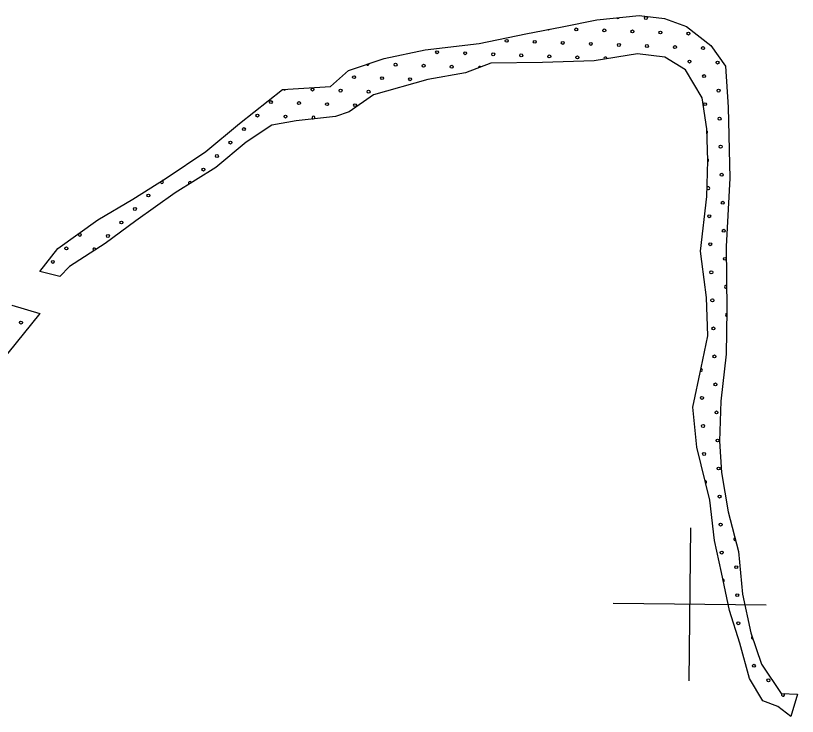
# Model space of a CAD drawing. Extents: x 1612280 to 1883141, y 560852 to 780851.
# Drawn here: x 1668175 to 1673795, y 637717 to 642757 of the extents above; entities that cross this region are included whole.
import ezdxf

# ---------------------------------------------------------------- set-up
doc = ezdxf.new("R2010")
doc.units = 0
for name, color, linetype in [('DESIGN - SCRATCH - User 1', 7, 'Continuous'), ('DESIGN - TRAFFIC CONTROL PERMANENT - Pavement Marking Text', 7, 'Continuous'), ('SURVEY - DRAINAGE - Bridge Hydraulic Data - Points - Locators', 7, 'Continuous')]:
    doc.layers.add(name, color=color, linetype=linetype)

msp = doc.modelspace()

# ---------------------------------------------------------------- linework, layer by layer
at = {"layer": 'DESIGN - SCRATCH - User 1'}
for points in [[(1671508.5, 642556), (1671844.1, 642627.6), (1672103.6, 642676.2), (1672353.3, 642728.2), (1672658.1, 642757.4), (1672839.7, 642737.9), (1672998.7, 642679.5), (1673173.8, 642543.2), (1673277.6, 642393.9), (1673297, 642098.6), (1673310, 641589.1), (1673284, 641095.8)], [(1671508.5, 642556), (1671844.1, 642627.6), (1672103.6, 642676.2), (1672353.3, 642728.2), (1672658.1, 642757.4), (1672839.7, 642737.9), (1672998.7, 642679.5), (1673173.8, 642543.2), (1673277.6, 642393.9), (1673297, 642098.6), (1673310, 641589.1), (1673284, 641095.8)], [(1668348.2, 640915.9), (1668477.5, 641083.3), (1668766.5, 641288.8), (1669017.5, 641437.2), (1669257.1, 641589.4), (1669542.3, 641779.7), (1669785.7, 641981.4), (1670093.8, 642224.9), (1670439.8, 642247.8), (1670569.1, 642361.9), (1670823.9, 642449.5), (1671120.6, 642510.4), (1671508.5, 642556)], [(1668348.2, 640915.9), (1668477.5, 641083.3), (1668766.5, 641288.8), (1669017.5, 641437.2), (1669257.1, 641589.4), (1669542.3, 641779.7), (1669785.7, 641981.4), (1670093.8, 642224.9), (1670439.8, 642247.8), (1670569.1, 642361.9), (1670823.9, 642449.5), (1671120.6, 642510.4), (1671508.5, 642556)], [(1673099.2, 641063.4), (1673144.6, 641456.1), (1673151.1, 641715.7), (1673144.6, 641942.8), (1673112.2, 642166.8), (1672992.2, 642367.9), (1672843, 642458.8), (1672645.2, 642481.5), (1672333.8, 642432.9), (1671964.1, 642419.9), (1671592.1, 642415.2)], [(1673099.2, 641063.4), (1673144.6, 641456.1), (1673151.1, 641715.7), (1673144.6, 641942.8), (1673112.2, 642166.8), (1672992.2, 642367.9), (1672843, 642458.8), (1672645.2, 642481.5), (1672333.8, 642432.9), (1671964.1, 642419.9), (1671592.1, 642415.2)], [(1671592.1, 642415.2), (1671409.6, 642346.7), (1671139.6, 642297.2), (1670747.9, 642186.9), (1670572.9, 642065.1), (1670474.1, 642030.9), (1670192.6, 642000.4), (1670017.7, 641970), (1669831.4, 641848.2), (1669614.6, 641665.5), (1669321.8, 641482.9), (1669040.3, 641281.2), (1668819.8, 641117.5), (1668561.2, 640953.9), (1668492.7, 640881.6), (1668348.2, 640915.9)], [(1671592.1, 642415.2), (1671409.6, 642346.7), (1671139.6, 642297.2), (1670747.9, 642186.9), (1670572.9, 642065.1), (1670474.1, 642030.9), (1670192.6, 642000.4), (1670017.7, 641970), (1669831.4, 641848.2), (1669614.6, 641665.5), (1669321.8, 641482.9), (1669040.3, 641281.2), (1668819.8, 641117.5), (1668561.2, 640953.9), (1668492.7, 640881.6), (1668348.2, 640915.9)], [(1673284, 641095.8), (1673288, 640641.3), (1673283.3, 640321.6), (1673245.7, 639983.1), (1673236.3, 639696.3), (1673250.4, 639470.7), (1673297.4, 639188.6), (1673372.6, 638901.8), (1673400.8, 638596.2), (1673461.9, 638318.8), (1673537, 638093.1), (1673678, 637881.5), (1673795.4, 637876.8), (1673748.5, 637717), (1673654.5, 637787.5), (1673546.4, 637829.8), (1673452.5, 637989.7), (1673382, 638243.6), (1673306.8, 638478.6), (1673250.4, 638751.3), (1673198.7, 638981.7), (1673165.9, 639273.2), (1673071.9, 639654), (1673043.7, 639940.8), (1673104.8, 640222.9), (1673151.8, 640453.3), (1673142.4, 640730.6), (1673109.5, 640989.2), (1673099.2, 641063.4)], [(1673284, 641095.8), (1673288, 640641.3), (1673283.3, 640321.6), (1673245.7, 639983.1), (1673236.3, 639696.3), (1673250.4, 639470.7), (1673297.4, 639188.6), (1673372.6, 638901.8), (1673400.8, 638596.2), (1673461.9, 638318.8), (1673537, 638093.1), (1673678, 637881.5), (1673795.4, 637876.8), (1673748.5, 637717), (1673654.5, 637787.5), (1673546.4, 637829.8), (1673452.5, 637989.7), (1673382, 638243.6), (1673306.8, 638478.6), (1673250.4, 638751.3), (1673198.7, 638981.7), (1673165.9, 639273.2), (1673071.9, 639654), (1673043.7, 639940.8), (1673104.8, 640222.9), (1673151.8, 640453.3), (1673142.4, 640730.6), (1673109.5, 640989.2), (1673099.2, 641063.4)], [(1668147.2, 640675.9), (1668348.7, 640615), (1668119.1, 640329), (1667856.7, 640010.1), (1667561.4, 639719.4), (1667247.5, 639461.5), (1666961.6, 639250.4), (1666717.9, 639156.7), (1666422.7, 639109.8), (1666249.3, 639142.6), (1666104, 639222.3), (1665865, 639414.6), (1665715.1, 639574)], [(1668147.2, 640675.9), (1668348.7, 640615), (1668119.1, 640329), (1667856.7, 640010.1), (1667561.4, 639719.4), (1667247.5, 639461.5), (1666961.6, 639250.4), (1666717.9, 639156.7), (1666422.7, 639109.8), (1666249.3, 639142.6), (1666104, 639222.3), (1665865, 639414.6), (1665715.1, 639574)]]:
    msp.add_lwpolyline(points, dxfattribs=at)
for centre in [(1669129.6, 641463.6), (1669129.6, 641463.6), (1669032.5, 641366.6), (1669032.5, 641366.6)]:
    msp.add_circle(centre, 10.6, dxfattribs=at)
msp.add_arc((1669226.7, 641560.7), 10.6, 163.7165, 81.1414, dxfattribs=at)
at = {"layer": 'DESIGN - TRAFFIC CONTROL PERMANENT - Pavement Marking Text'}
for centre in [(1672706.3, 642740.5), (1672706.3, 642740.5), (1672206, 642658.4), (1672206, 642658.4), (1672407.6, 642650.9), (1672407.6, 642650.9), (1672609.3, 642643.4), (1672609.3, 642643.4), (1672810.9, 642636), (1672810.9, 642636), (1673012.5, 642628.5), (1673012.5, 642628.5), (1671705.7, 642576.2), (1671705.7, 642576.2), (1671907.4, 642568.8), (1671907.4, 642568.8), (1672109, 642561.3), (1672109, 642561.3), (1672310.6, 642553.8), (1672310.6, 642553.8), (1672512.2, 642546.3), (1672512.2, 642546.3), (1672713.8, 642538.9), (1672713.8, 642538.9), (1672915.4, 642531.4), (1672915.4, 642531.4), (1673117, 642523.9), (1673117, 642523.9), (1671205.5, 642494.1), (1671205.5, 642494.1), (1671407.1, 642486.6), (1671407.1, 642486.6), (1671608.7, 642479.1), (1671608.7, 642479.1), (1671810.3, 642471.7), (1671810.3, 642471.7), (1672011.9, 642464.2), (1672011.9, 642464.2), (1672213.5, 642456.7), (1672213.5, 642456.7), (1670906.8, 642404.5), (1670906.8, 642404.5), (1673019.9, 642426.9), (1673019.9, 642426.9), (1673221.6, 642419.4), (1673221.6, 642419.4), (1671108.4, 642397), (1671108.4, 642397), (1671310, 642389.5), (1671310, 642389.5), (1670608.1, 642314.9), (1670608.1, 642314.9), (1670809.7, 642307.4), (1670809.7, 642307.4), (1671011.3, 642299.9), (1671011.3, 642299.9), (1673124.5, 642322.3), (1673124.5, 642322.3), (1670309.4, 642225.3), (1670309.4, 642225.3), (1670511, 642217.8), (1670511, 642217.8), (1670712.6, 642210.3), (1670712.6, 642210.3), (1673229, 642217.8), (1673229, 642217.8), (1670010.7, 642135.7), (1670010.7, 642135.7), (1670212.3, 642128.2), (1670212.3, 642128.2), (1670413.9, 642120.7), (1670413.9, 642120.7), (1673132, 642120.7), (1673132, 642120.7), (1670615.6, 642113.3), (1670615.6, 642113.3), (1669913.7, 642038.6), (1669913.7, 642038.6), (1670115.3, 642031.1), (1670115.3, 642031.1), (1673236.5, 642016.2), (1673236.5, 642016.2), (1669816.6, 641941.5), (1669816.6, 641941.5), (1669719.5, 641844.4), (1669719.5, 641844.4), (1673244, 641814.6), (1673244, 641814.6), (1669622.4, 641747.4), (1669622.4, 641747.4), (1669525.4, 641650.3), (1669525.4, 641650.3), (1673251.4, 641613), (1673251.4, 641613), (1673258.9, 641411.4), (1673258.9, 641411.4), (1673161.8, 641314.3), (1673161.8, 641314.3), (1668935.5, 641269.5), (1668935.5, 641269.5), (1668636.8, 641179.9), (1668636.8, 641179.9), (1668838.4, 641172.4), (1668838.4, 641172.4), (1673266.4, 641209.7), (1673266.4, 641209.7), (1673169.3, 641112.7), (1673169.3, 641112.7), (1668539.7, 641082.8), (1668539.7, 641082.8), (1673273.8, 641008.1), (1673273.8, 641008.1), (1668442.6, 640985.7), (1668442.6, 640985.7), (1673176.8, 640911.1), (1673176.8, 640911.1), (1673184.2, 640709.5), (1673184.2, 640709.5), (1668213.5, 640549.6), (1668213.5, 640549.6), (1673191.7, 640507.8), (1673191.7, 640507.8), (1673199.2, 640306.2), (1673199.2, 640306.2), (1673206.6, 640104.6), (1673206.6, 640104.6), (1673109.6, 640007.6), (1673109.6, 640007.6), (1673214.1, 639903), (1673214.1, 639903), (1673117, 639805.9), (1673117, 639805.9), (1673221.6, 639701.4), (1673221.6, 639701.4), (1673124.5, 639604.3), (1673124.5, 639604.3), (1673229, 639499.8), (1673229, 639499.8), (1673236.5, 639298.2), (1673236.5, 639298.2), (1673244, 639096.6), (1673244, 639096.6), (1673251.4, 638895), (1673251.4, 638895), (1673356, 638790.4), (1673356, 638790.4), (1673363.4, 638588.8), (1673363.4, 638588.8), (1673370.9, 638387.2), (1673370.9, 638387.2), (1673482.9, 638081.1), (1673482.9, 638081.1), (1673587.4, 637976.5), (1673587.4, 637976.5)]:
    msp.add_circle(centre, 10.6, dxfattribs=at)
for centre, start, end in [((1672504.7, 642748), 215.3481, 335.5983), ((1672004.4, 642665.8), 240.2272, 321.0248), ((1670705.2, 642411.9), 216.0577, 1.8564), ((1672415.1, 642449.3), 348.5803, 209.1913), ((1671511.6, 642382.1), 35.5512, 185.5887), ((1670107.8, 642232.7), 224.2663, 323.2835), ((1670316.9, 642023.7), 298.8448, 253.5066), ((1673139.4, 641919.1), 305.2549, 58.0187), ((1673146.9, 641717.5), 292.2399, 68.5475), ((1669428.3, 641553.2), 13.7012, 230.2101), ((1673154.4, 641515.9), 217.0705, 140.065), ((1668733.9, 641277), 276.8138, 334.0101), ((1668741.3, 641075.3), 355.9008, 248.7459), ((1673281.3, 640806.5), 60.5202, 300.4797), ((1673288.8, 640604.9), 96.1394, 262.1761), ((1673102.1, 640209.2), 256.2874, 79.277), ((1673132, 639402.7), 294.1288, 93.5946), ((1673348.5, 638992), 102.4463, 286.9293), ((1673258.9, 638693.4), 300.6934, 82.6712), ((1673475.4, 638282.7), 116.4254, 280.4212), ((1673692, 637872), 119.2518, 56.1656)]:
    msp.add_arc(centre, 10.6, start, end, dxfattribs=at)
at = {"layer": 'SURVEY - DRAINAGE - Bridge Hydraulic Data - Points - Locators'}
for p, q in [((1673026.3, 639073), (1673014.6, 637973)), ((1673026.3, 639073), (1673014.6, 637973)), ((1673570.4, 638517.1), (1672470.5, 638528.8)), ((1673570.4, 638517.1), (1672470.5, 638528.8))]:
    msp.add_line(p, q, dxfattribs=at)

doc.saveas('drawing.dxf')
